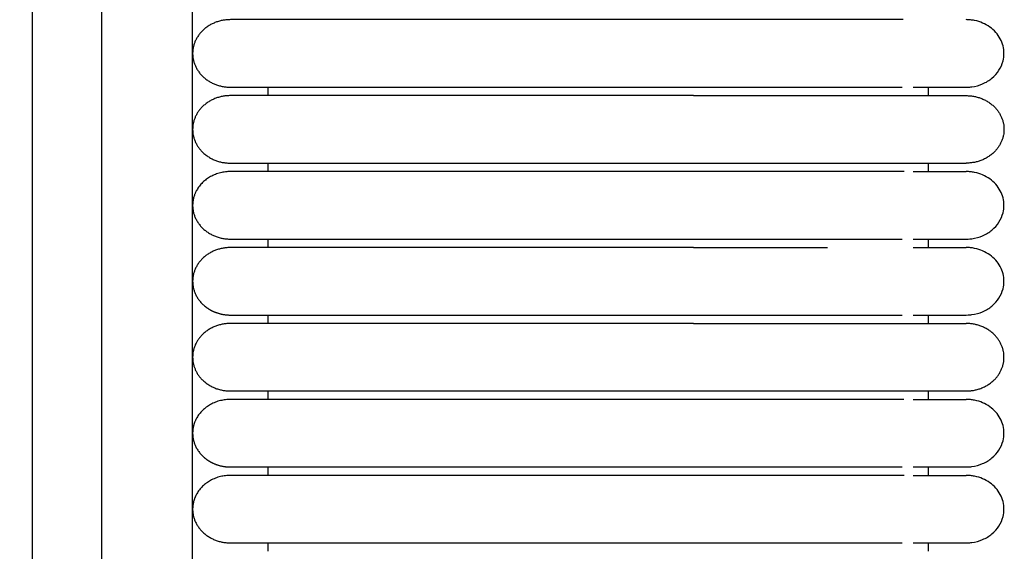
# Model space of a CAD drawing. Header units: millimetres. Extents: x -31695 to -19845, y -5614 to 7253.
# Tile 301 of 432: x -27600 to -27541, y 5007 to 5039. Entities that reach past the tile are written whole.
import ezdxf

# ---------------------------------------------------------------- set-up
doc = ezdxf.new("R2010")
doc.units = ezdxf.units.MM
doc.layers.add('2d', color=7, linetype='Continuous', true_color=0x000000)

msp = doc.modelspace()

# ---------------------------------------------------------------- linework, layer by layer
at = {"layer": '2d', "linetype": 'Continuous', "lineweight": -3}
msp.add_lwpolyline([(-27589.426, 4598.27), (-27589.426, 5374.719)], dxfattribs=at)
for points, knots in [([(-27595.609, 4580.414), (-27595.515, 4581.874), (-27595.437, 4583.335), (-27595.37, 4584.797), (-27595.297, 4586.378), (-27595.239, 4587.961), (-27595.189, 4589.544), (-27595.136, 4591.246), (-27595.094, 4592.949), (-27595.059, 4594.652), (-27595.021, 4596.505), (-27594.993, 4598.358), (-27594.97, 4600.211), (-27594.946, 4602.186), (-27594.929, 4604.161), (-27594.916, 4606.136), (-27594.902, 4608.199), (-27594.894, 4610.262), (-27594.888, 4612.325), (-27594.882, 4614.504), (-27594.879, 4616.683), (-27594.877, 4618.862), (-27594.875, 4622.137), (-27594.875, 4625.411), (-27594.875, 4628.686), (-27594.876, 4639.331), (-27594.875, 4649.975), (-27594.875, 4660.62), (-27594.875, 4672.699), (-27594.875, 4684.778), (-27594.875, 4696.856), (-27594.875, 4710.296), (-27594.875, 4723.735), (-27594.875, 4737.175), (-27594.875, 4751.989), (-27594.875, 4766.804), (-27594.875, 4781.619), (-27594.875, 4813.556), (-27594.875, 4845.491), (-27594.875, 4877.427), (-27594.875, 4910.929), (-27594.875, 4944.432), (-27594.875, 4977.935), (-27594.875, 5011.437), (-27594.875, 5044.939), (-27594.875, 5078.441), (-27594.875, 5094.409), (-27594.875, 5110.377), (-27594.875, 5126.346), (-27594.875, 5142.314), (-27594.875, 5158.284), (-27594.875, 5174.252), (-27594.875, 5181.659), (-27594.875, 5189.066), (-27594.875, 5196.473), (-27594.875, 5203.88), (-27594.875, 5211.288), (-27594.875, 5218.695), (-27594.875, 5224.095), (-27594.875, 5229.495), (-27594.875, 5234.895)], [0, 0, 0, 0, 4.32571, 4.32571, 4.32571, 9.006348, 9.006348, 9.006348, 14.041632, 14.041632, 14.041632, 19.519096, 19.519096, 19.519096, 25.35732, 25.35732, 25.35732, 31.454857, 31.454857, 31.454857, 37.895938, 37.895938, 37.895938, 47.575429, 47.575429, 47.575429, 79.038556, 79.038556, 79.038556, 114.740207, 114.740207, 114.740207, 154.464201, 154.464201, 154.464201, 198.253062, 198.253062, 198.253062, 292.648844, 292.648844, 292.648844, 391.674129, 391.674129, 391.674129, 490.698643, 490.698643, 490.698643, 537.896832, 537.896832, 537.896832, 585.096367, 585.096367, 585.096367, 606.990068, 606.990068, 606.990068, 628.884072, 628.884072, 628.884072, 644.845046, 644.845046, 644.845046, 644.845046]), ([(-27599.815, 4580.596), (-27599.721, 4582.035), (-27599.643, 4583.484), (-27599.576, 4584.924), (-27599.504, 4586.492), (-27599.444, 4588.061), (-27599.395, 4589.629), (-27599.341, 4591.321), (-27599.298, 4593.014), (-27599.263, 4594.706), (-27599.224, 4596.551), (-27599.195, 4598.396), (-27599.171, 4600.241), (-27599.146, 4602.211), (-27599.128, 4604.181), (-27599.114, 4606.15), (-27599.1, 4608.21), (-27599.09, 4610.269), (-27599.083, 4612.329), (-27599.076, 4614.506), (-27599.073, 4616.683), (-27599.07, 4618.86), (-27599.067, 4621.379), (-27599.066, 4623.899), (-27599.065, 4626.418), (-27599.065, 4627.173), (-27599.065, 4627.928), (-27599.064, 4628.683), (-27599.061, 4639.328), (-27599.058, 4649.973), (-27599.056, 4660.618), (-27599.053, 4672.697), (-27599.051, 4684.776), (-27599.049, 4696.855), (-27599.047, 4710.294), (-27599.046, 4723.734), (-27599.045, 4737.174), (-27599.043, 4751.989), (-27599.042, 4766.803), (-27599.041, 4781.618), (-27599.04, 4813.555), (-27599.039, 4845.491), (-27599.038, 4877.427), (-27599.038, 4910.93), (-27599.038, 4944.432), (-27599.038, 4977.935), (-27599.038, 5011.437), (-27599.038, 5044.939), (-27599.038, 5078.441), (-27599.039, 5094.41), (-27599.039, 5110.378), (-27599.039, 5126.346), (-27599.04, 5142.315), (-27599.04, 5158.284), (-27599.041, 5174.252), (-27599.042, 5181.659), (-27599.042, 5189.067), (-27599.043, 5196.474), (-27599.043, 5202.878), (-27599.044, 5209.282), (-27599.044, 5215.686)], [0, 0, 0, 0, 4.271346, 4.271346, 4.271346, 8.910793, 8.910793, 8.910793, 13.915218, 13.915218, 13.915218, 19.369775, 19.369775, 19.369775, 25.191998, 25.191998, 25.191998, 31.279337, 31.279337, 31.279337, 37.714779, 37.714779, 37.714779, 45.161136, 45.161136, 45.161136, 47.392834, 47.392834, 47.392834, 78.857016, 78.857016, 78.857016, 114.55941, 114.55941, 114.55941, 154.283912, 154.283912, 154.283912, 198.073133, 198.073133, 198.073133, 292.469323, 292.469323, 292.469323, 391.494727, 391.494727, 391.494727, 490.51936, 490.51936, 490.51936, 537.717708, 537.717708, 537.717708, 584.917492, 584.917492, 584.917492, 606.811354, 606.811354, 606.811354, 625.740521, 625.740521, 625.740521, 625.740521]), ([(-27542.959, 5034.706), (-27542.771, 5034.712), (-27542.696, 5034.718), (-27542.622, 5034.728), (-27542.398, 5034.759), (-27542.18, 5034.819), (-27541.976, 5034.907), (-27541.772, 5034.994), (-27541.583, 5035.11), (-27541.417, 5035.247), (-27541.086, 5035.523), (-27540.85, 5035.889), (-27540.749, 5036.284), (-27540.674, 5036.58), (-27540.674, 5036.892), (-27540.75, 5037.188), (-27540.825, 5037.484), (-27540.976, 5037.764), (-27541.187, 5038.001), (-27541.399, 5038.239), (-27541.671, 5038.433), (-27541.976, 5038.565), (-27542.129, 5038.631), (-27542.29, 5038.681), (-27542.455, 5038.715), (-27542.538, 5038.732), (-27542.622, 5038.744), (-27542.748, 5038.757), (-27542.79, 5038.76), (-27542.864, 5038.763), (-27542.928, 5038.765), (-27542.96, 5038.766)], [23.445442, 23.445442, 23.445442, 23.445442, 23.445717, 23.445717, 23.445717, 24.046175, 24.046175, 24.046175, 24.646999, 24.646999, 24.646999, 25.86131, 25.86131, 25.86131, 26.766886, 26.766886, 26.766886, 27.671812, 27.671812, 27.671812, 28.577097, 28.577097, 28.577097, 29.026846, 29.026846, 29.026846, 29.26629, 29.26629, 29.386004, 29.386004, 29.475729, 29.475729, 29.475729, 29.475729]), ([(-27559.349, 5034.706), (-27559.123, 5034.706), (-27558.89, 5034.706), (-27558.664, 5034.706), (-27558.436, 5034.706), (-27558.208, 5034.706), (-27557.98, 5034.706), (-27557.752, 5034.706), (-27557.525, 5034.706), (-27557.298, 5034.706), (-27557.071, 5034.706), (-27556.845, 5034.706), (-27556.62, 5034.706), (-27556.395, 5034.706), (-27556.171, 5034.706), (-27555.948, 5034.706), (-27555.726, 5034.706), (-27555.504, 5034.706), (-27555.284, 5034.706), (-27555.064, 5034.706), (-27554.846, 5034.706), (-27554.63, 5034.706), (-27554.414, 5034.706), (-27554.199, 5034.706), (-27553.987, 5034.706), (-27553.774, 5034.706), (-27553.565, 5034.706), (-27553.359, 5034.706), (-27553.153, 5034.706), (-27552.951, 5034.706), (-27552.752, 5034.706), (-27552.553, 5034.706), (-27552.358, 5034.706), (-27552.167, 5034.706), (-27551.976, 5034.706), (-27551.788, 5034.706), (-27551.605, 5034.706), (-27551.421, 5034.706), (-27551.242, 5034.706), (-27551.066, 5034.706), (-27550.979, 5034.706), (-27550.892, 5034.706), (-27550.806, 5034.706), (-27550.72, 5034.706), (-27550.636, 5034.706), (-27550.552, 5034.706), (-27550.385, 5034.706), (-27550.222, 5034.706), (-27550.063, 5034.706), (-27549.984, 5034.706), (-27549.906, 5034.706), (-27549.829, 5034.706), (-27549.752, 5034.706), (-27549.676, 5034.706), (-27549.574, 5034.706), (-27549.566, 5034.706), (-27549.557, 5034.706), (-27549.443, 5034.706), (-27549.426, 5034.706), (-27549.408, 5034.706), (-27549.288, 5034.706), (-27549.253, 5034.706), (-27549.219, 5034.706), (-27549.083, 5034.706), (-27549.05, 5034.706), (-27549.016, 5034.706), (-27548.883, 5034.706), (-27548.85, 5034.706), (-27548.817, 5034.706), (-27548.687, 5034.706), (-27548.655, 5034.706), (-27548.622, 5034.706), (-27548.519, 5034.706), (-27548.511, 5034.706), (-27548.503, 5034.706), (-27548.401, 5034.706), (-27548.276, 5034.706), (-27548.155, 5034.706), (-27547.949, 5034.706), (-27547.92, 5034.706), (-27547.891, 5034.706), (-27547.777, 5034.706), (-27547.749, 5034.706), (-27547.721, 5034.706), (-27547.652, 5034.706), (-27547.638, 5034.706), (-27547.624, 5034.706), (-27547.53, 5034.706), (-27547.476, 5034.706), (-27547.423, 5034.706), (-27547.372, 5034.706), (-27547.32, 5034.706), (-27547.27, 5034.706), (-27546.808, 5034.706)], [0, 0, 0, 0, 0.643985, 0.643985, 0.643985, 1.289246, 1.289246, 1.289246, 1.935685, 1.935685, 1.935685, 2.583188, 2.583188, 2.583188, 3.231644, 3.231644, 3.231644, 3.880958, 3.880958, 3.880958, 4.531059, 4.531059, 4.531059, 5.181921, 5.181921, 5.181921, 5.831841, 5.831841, 5.831841, 6.475746, 6.475746, 6.475746, 7.113972, 7.113972, 7.113972, 7.746582, 7.746582, 7.746582, 8.373502, 8.373502, 8.373502, 8.684772, 8.684772, 8.684772, 8.994562, 8.994562, 8.994562, 9.609624, 9.609624, 9.609624, 9.914788, 9.914788, 9.914788, 10.254009, 10.254009, 10.254009, 10.432856, 10.432856, 10.432856, 10.648503, 10.648503, 10.648503, 10.937744, 10.937744, 10.937744, 11.228892, 11.228892, 11.228892, 11.521898, 11.521898, 11.521898, 11.779768, 11.779768, 11.779768, 11.964795, 11.964795, 11.964795, 12.711702, 12.711702, 12.711702, 13.01342, 13.01342, 13.01342, 13.2408, 13.2408, 13.2408, 13.46911, 13.46911, 13.46911, 13.774962, 13.774962, 13.774962, 14.082457, 14.082457, 14.082457, 14.082457]), ([(-27546.154, 5034.706), (-27545.38, 5034.706), (-27544.743, 5034.706), (-27544.249, 5034.706), (-27543.83, 5034.706), (-27543.514, 5034.706), (-27543.3, 5034.706), (-27543.087, 5034.706), (-27542.975, 5034.706), (-27542.96, 5034.706)], [0, 0, 0, 0, 8.585616, 8.585616, 8.585616, 15.831601, 15.831601, 15.831601, 22.972392, 22.972392, 22.972392, 22.972392]), ([(-27546.155, 5029.631), (-27545.378, 5029.631), (-27544.742, 5029.631), (-27544.25, 5029.631), (-27543.83, 5029.631), (-27543.514, 5029.631), (-27543.301, 5029.631), (-27543.087, 5029.631), (-27542.975, 5029.631), (-27542.96, 5029.631)], [0, 0, 0, 0, 8.649968, 8.649968, 8.649968, 15.950267, 15.950267, 15.950267, 23.144583, 23.144583, 23.144583, 23.144583]), ([(-27542.959, 5025.571), (-27542.771, 5025.577), (-27542.696, 5025.584), (-27542.622, 5025.594), (-27542.398, 5025.624), (-27542.18, 5025.684), (-27541.976, 5025.772), (-27541.772, 5025.86), (-27541.583, 5025.975), (-27541.417, 5026.113), (-27541.086, 5026.388), (-27540.85, 5026.754), (-27540.749, 5027.149), (-27540.674, 5027.445), (-27540.674, 5027.757), (-27540.75, 5028.053), (-27540.825, 5028.349), (-27540.976, 5028.629), (-27541.187, 5028.867), (-27541.399, 5029.104), (-27541.671, 5029.298), (-27541.976, 5029.43), (-27542.129, 5029.496), (-27542.29, 5029.546), (-27542.455, 5029.58), (-27542.538, 5029.597), (-27542.622, 5029.61), (-27542.748, 5029.622), (-27542.79, 5029.626), (-27542.864, 5029.629), (-27542.928, 5029.63), (-27542.96, 5029.631)], [23.445766, 23.445766, 23.445766, 23.445766, 23.445825, 23.445825, 23.445825, 24.046273, 24.046273, 24.046273, 24.647086, 24.647086, 24.647086, 25.861375, 25.861375, 25.861375, 26.766935, 26.766935, 26.766935, 27.671844, 27.671844, 27.671844, 28.577113, 28.577113, 28.577113, 29.026854, 29.026854, 29.026854, 29.266294, 29.266294, 29.386006, 29.386006, 29.47573, 29.47573, 29.47573, 29.47573]), ([(-27559.349, 5025.571), (-27559.121, 5025.571), (-27558.891, 5025.571), (-27558.664, 5025.571), (-27558.436, 5025.571), (-27558.208, 5025.571), (-27557.98, 5025.571), (-27557.752, 5025.571), (-27557.525, 5025.571), (-27557.298, 5025.571), (-27557.071, 5025.571), (-27556.845, 5025.571), (-27556.62, 5025.571), (-27556.395, 5025.571), (-27556.171, 5025.571), (-27555.948, 5025.571), (-27555.726, 5025.571), (-27555.504, 5025.571), (-27555.284, 5025.571), (-27555.257, 5025.571), (-27555.229, 5025.571), (-27555.12, 5025.571), (-27555.065, 5025.571), (-27555.01, 5025.571), (-27554.956, 5025.571), (-27554.847, 5025.571), (-27554.738, 5025.571), (-27554.63, 5025.571), (-27554.413, 5025.571), (-27554.199, 5025.571), (-27553.987, 5025.571), (-27553.774, 5025.571), (-27553.565, 5025.571), (-27553.359, 5025.571), (-27553.153, 5025.571), (-27552.951, 5025.571), (-27552.752, 5025.571), (-27552.553, 5025.571), (-27552.358, 5025.571), (-27552.167, 5025.571), (-27551.976, 5025.571), (-27551.788, 5025.571), (-27551.605, 5025.571), (-27551.421, 5025.571), (-27551.242, 5025.571), (-27551.066, 5025.571), (-27550.891, 5025.571), (-27550.719, 5025.571), (-27550.552, 5025.571), (-27550.385, 5025.571), (-27550.222, 5025.571), (-27550.063, 5025.571), (-27549.984, 5025.571), (-27549.906, 5025.571), (-27549.829, 5025.571), (-27549.752, 5025.571), (-27549.676, 5025.571), (-27549.548, 5025.571), (-27549.53, 5025.571), (-27549.513, 5025.571), (-27549.391, 5025.571), (-27549.356, 5025.571), (-27549.322, 5025.571), (-27549.185, 5025.571), (-27549.151, 5025.571), (-27549.117, 5025.571), (-27548.982, 5025.571), (-27548.949, 5025.571), (-27548.916, 5025.571), (-27548.784, 5025.571), (-27548.719, 5025.571), (-27548.654, 5025.571), (-27548.59, 5025.571), (-27548.526, 5025.571), (-27548.463, 5025.571), (-27548.401, 5025.571), (-27548.339, 5025.571), (-27548.277, 5025.571), (-27548.216, 5025.571), (-27548.186, 5025.571), (-27548.156, 5025.571), (-27548.037, 5025.571), (-27547.977, 5025.571), (-27547.919, 5025.571), (-27547.862, 5025.571), (-27547.805, 5025.571), (-27547.748, 5025.571), (-27546.808, 5025.571)], [0, 0, 0, 0, 0.688874, 0.688874, 0.688874, 1.379115, 1.379115, 1.379115, 2.070614, 2.070614, 2.070614, 2.763253, 2.763253, 2.763253, 3.456911, 3.456911, 3.456911, 4.151485, 4.151485, 4.151485, 4.325244, 4.325244, 4.325244, 4.499055, 4.499055, 4.499055, 4.846839, 4.846839, 4.846839, 5.54307, 5.54307, 5.54307, 6.238292, 6.238292, 6.238292, 6.927081, 6.927081, 6.927081, 7.609794, 7.609794, 7.609794, 8.2865, 8.2865, 8.2865, 8.95712, 8.95712, 8.95712, 9.621517, 9.621517, 9.621517, 10.279452, 10.279452, 10.279452, 10.605887, 10.605887, 10.605887, 11.006947, 11.006947, 11.006947, 11.236825, 11.236825, 11.236825, 11.545185, 11.545185, 11.545185, 11.855613, 11.855613, 11.855613, 12.168055, 12.168055, 12.168055, 12.482462, 12.482462, 12.482462, 12.798789, 12.798789, 12.798789, 13.11699, 13.11699, 13.11699, 13.43703, 13.43703, 13.43703, 13.758883, 13.758883, 13.758883, 14.082525, 14.082525, 14.082525, 14.082525]), ([(-27546.154, 5025.571), (-27545.38, 5025.571), (-27544.743, 5025.571), (-27544.249, 5025.571), (-27543.83, 5025.571), (-27543.514, 5025.571), (-27543.3, 5025.571), (-27543.087, 5025.571), (-27542.975, 5025.571), (-27542.96, 5025.571)], [0, 0, 0, 0, 8.585617, 8.585617, 8.585617, 15.831603, 15.831603, 15.831603, 22.972395, 22.972395, 22.972395, 22.972395]), ([(-27559.349, 5025.064), (-27559.121, 5025.064), (-27558.664, 5025.064), (-27557.98, 5025.064), (-27557.297, 5025.064), (-27556.619, 5025.064), (-27555.947, 5025.064), (-27555.477, 5025.064), (-27555.202, 5025.064), (-27555.092, 5025.064), (-27554.901, 5025.064), (-27554.521, 5025.064), (-27554.199, 5025.064), (-27553.774, 5025.064), (-27553.356, 5025.064), (-27552.749, 5025.064), (-27552.164, 5025.064), (-27551.682, 5025.064), (-27551.398, 5025.064), (-27551.296, 5025.064)], [1.5131938, 1.5131938, 1.5131938, 1.5131938, 1.5643554, 1.615517, 1.6666785, 1.7178401, 1.7690017, 1.8201632, 1.8265584, 1.8329536, 1.845744, 1.8713248, 1.9224864, 1.9224864, 1.9738461, 2.0252058, 2.0765655, 2.1279253, 2.1570957, 2.1570957, 2.1570957, 2.1570957]), ([(-27546.155, 5025.064), (-27545.378, 5025.064), (-27544.742, 5025.064), (-27544.25, 5025.064), (-27543.83, 5025.064), (-27543.514, 5025.064), (-27543.301, 5025.064), (-27543.087, 5025.064), (-27542.975, 5025.064), (-27542.96, 5025.064)], [0, 0, 0, 0, 8.649968, 8.649968, 8.649968, 15.950267, 15.950267, 15.950267, 23.144583, 23.144583, 23.144583, 23.144583]), ([(-27542.959, 5021.004), (-27542.771, 5021.01), (-27542.696, 5021.016), (-27542.622, 5021.026), (-27542.398, 5021.057), (-27542.18, 5021.117), (-27541.976, 5021.205), (-27541.772, 5021.292), (-27541.583, 5021.408), (-27541.417, 5021.545), (-27541.086, 5021.821), (-27540.85, 5022.187), (-27540.749, 5022.582), (-27540.674, 5022.878), (-27540.674, 5023.19), (-27540.75, 5023.485), (-27540.825, 5023.781), (-27540.976, 5024.062), (-27541.187, 5024.299), (-27541.399, 5024.537), (-27541.671, 5024.731), (-27541.976, 5024.863), (-27542.129, 5024.929), (-27542.29, 5024.979), (-27542.455, 5025.013), (-27542.538, 5025.03), (-27542.622, 5025.042), (-27542.748, 5025.055), (-27542.79, 5025.058), (-27542.864, 5025.061), (-27542.928, 5025.063), (-27542.96, 5025.064)], [23.44559, 23.44559, 23.44559, 23.44559, 23.445767, 23.445767, 23.445767, 24.04622, 24.04622, 24.04622, 24.647039, 24.647039, 24.647039, 25.861339, 25.861339, 25.861339, 26.766909, 26.766909, 26.766909, 27.671826, 27.671826, 27.671826, 28.577104, 28.577104, 28.577104, 29.02685, 29.02685, 29.02685, 29.266291, 29.266291, 29.386005, 29.386005, 29.47573, 29.47573, 29.47573, 29.47573]), ([(-27559.349, 5021.004), (-27559.121, 5021.004), (-27558.892, 5021.004), (-27558.664, 5021.004), (-27558.436, 5021.004), (-27558.208, 5021.004), (-27557.98, 5021.004), (-27557.752, 5021.004), (-27557.525, 5021.004), (-27557.298, 5021.004), (-27557.071, 5021.004), (-27556.845, 5021.004), (-27556.62, 5021.004), (-27556.395, 5021.004), (-27556.171, 5021.004), (-27555.948, 5021.004), (-27555.726, 5021.004), (-27555.504, 5021.004), (-27555.284, 5021.004), (-27555.257, 5021.004), (-27555.229, 5021.004), (-27555.12, 5021.004), (-27555.065, 5021.004), (-27555.01, 5021.004), (-27554.956, 5021.004), (-27554.847, 5021.004), (-27554.738, 5021.004), (-27554.63, 5021.004), (-27554.413, 5021.004), (-27554.199, 5021.004), (-27553.987, 5021.004), (-27553.774, 5021.004), (-27553.565, 5021.004), (-27553.359, 5021.004), (-27553.153, 5021.004), (-27552.951, 5021.004), (-27552.752, 5021.004), (-27552.553, 5021.004), (-27552.358, 5021.004), (-27552.167, 5021.004), (-27551.976, 5021.004), (-27551.788, 5021.004), (-27551.605, 5021.004), (-27551.421, 5021.004), (-27551.242, 5021.004), (-27551.066, 5021.004), (-27550.891, 5021.004), (-27550.719, 5021.004), (-27550.552, 5021.004), (-27550.385, 5021.004), (-27550.222, 5021.004), (-27550.063, 5021.004), (-27549.984, 5021.004), (-27549.906, 5021.004), (-27549.829, 5021.004), (-27549.752, 5021.004), (-27549.676, 5021.004), (-27549.548, 5021.004), (-27549.53, 5021.004), (-27549.513, 5021.004), (-27549.391, 5021.004), (-27549.356, 5021.004), (-27549.322, 5021.004), (-27549.185, 5021.004), (-27549.151, 5021.004), (-27549.117, 5021.004), (-27548.982, 5021.004), (-27548.949, 5021.004), (-27548.916, 5021.004), (-27548.784, 5021.004), (-27548.719, 5021.004), (-27548.654, 5021.004), (-27548.59, 5021.004), (-27548.526, 5021.004), (-27548.463, 5021.004), (-27548.401, 5021.004), (-27548.339, 5021.004), (-27548.277, 5021.004), (-27548.216, 5021.004), (-27548.186, 5021.004), (-27548.156, 5021.004), (-27548.037, 5021.004), (-27547.978, 5021.004), (-27547.919, 5021.004), (-27547.862, 5021.004), (-27547.805, 5021.004), (-27547.748, 5021.004), (-27546.808, 5021.004)], [1.757776, 1.757776, 1.757776, 1.757776, 2.4482, 2.4482, 2.4482, 3.138432, 3.138432, 3.138432, 3.829921, 3.829921, 3.829921, 4.522551, 4.522551, 4.522551, 5.216199, 5.216199, 5.216199, 5.910764, 5.910764, 5.910764, 6.08452, 6.08452, 6.08452, 6.25833, 6.25833, 6.25833, 6.606108, 6.606108, 6.606108, 7.30233, 7.30233, 7.30233, 7.997543, 7.997543, 7.997543, 8.686322, 8.686322, 8.686322, 9.369026, 9.369026, 9.369026, 10.045723, 10.045723, 10.045723, 10.716334, 10.716334, 10.716334, 11.380721, 11.380721, 11.380721, 12.038647, 12.038647, 12.038647, 12.365078, 12.365078, 12.365078, 12.766133, 12.766133, 12.766133, 12.996008, 12.996008, 12.996008, 13.304364, 13.304364, 13.304364, 13.614787, 13.614787, 13.614787, 13.927225, 13.927225, 13.927225, 14.241628, 14.241628, 14.241628, 14.55795, 14.55795, 14.55795, 14.876146, 14.876146, 14.876146, 15.196182, 15.196182, 15.196182, 15.518031, 15.518031, 15.518031, 15.841668, 15.841668, 15.841668, 15.841668]), ([(-27546.154, 5021.004), (-27545.38, 5021.004), (-27544.743, 5021.004), (-27544.249, 5021.004), (-27543.83, 5021.004), (-27543.514, 5021.004), (-27543.3, 5021.004), (-27543.087, 5021.004), (-27542.975, 5021.004), (-27542.96, 5021.004)], [0, 0, 0, 0, 8.585617, 8.585617, 8.585617, 15.831604, 15.831604, 15.831604, 22.972397, 22.972397, 22.972397, 22.972397]), ([(-27546.155, 5015.929), (-27545.378, 5015.929), (-27544.742, 5015.929), (-27544.25, 5015.929), (-27543.83, 5015.929), (-27543.514, 5015.929), (-27543.301, 5015.929), (-27543.087, 5015.929), (-27542.975, 5015.929), (-27542.96, 5015.929)], [0, 0, 0, 0, 8.649968, 8.649968, 8.649968, 15.950267, 15.950267, 15.950267, 23.144583, 23.144583, 23.144583, 23.144583]), ([(-27542.959, 5011.869), (-27542.771, 5011.875), (-27542.696, 5011.882), (-27542.622, 5011.892), (-27542.398, 5011.922), (-27542.18, 5011.982), (-27541.976, 5012.07), (-27541.772, 5012.158), (-27541.583, 5012.273), (-27541.417, 5012.411), (-27541.086, 5012.686), (-27540.85, 5013.052), (-27540.749, 5013.447), (-27540.674, 5013.743), (-27540.674, 5014.055), (-27540.75, 5014.351), (-27540.825, 5014.647), (-27540.976, 5014.927), (-27541.187, 5015.165), (-27541.399, 5015.402), (-27541.671, 5015.596), (-27541.976, 5015.728), (-27542.129, 5015.794), (-27542.29, 5015.844), (-27542.455, 5015.878), (-27542.538, 5015.895), (-27542.622, 5015.908), (-27542.748, 5015.92), (-27542.79, 5015.924), (-27542.864, 5015.927), (-27542.928, 5015.928), (-27542.96, 5015.929)], [23.445694, 23.445694, 23.445694, 23.445694, 23.445801, 23.445801, 23.445801, 24.046251, 24.046251, 24.046251, 24.647067, 24.647067, 24.647067, 25.86136, 25.86136, 25.86136, 26.766924, 26.766924, 26.766924, 27.671837, 27.671837, 27.671837, 28.57711, 28.57711, 28.57711, 29.026852, 29.026852, 29.026852, 29.266293, 29.266293, 29.386005, 29.386005, 29.47573, 29.47573, 29.47573, 29.47573]), ([(-27559.349, 5011.869), (-27559.121, 5011.869), (-27558.891, 5011.869), (-27558.664, 5011.869), (-27558.436, 5011.869), (-27558.208, 5011.869), (-27557.98, 5011.869), (-27557.752, 5011.869), (-27557.525, 5011.869), (-27557.298, 5011.869), (-27557.071, 5011.869), (-27556.845, 5011.869), (-27556.62, 5011.869), (-27556.395, 5011.869), (-27556.171, 5011.869), (-27555.948, 5011.869), (-27555.726, 5011.869), (-27555.504, 5011.869), (-27555.284, 5011.869), (-27555.257, 5011.869), (-27555.229, 5011.869), (-27555.12, 5011.869), (-27555.065, 5011.869), (-27555.01, 5011.869), (-27554.956, 5011.869), (-27554.847, 5011.869), (-27554.738, 5011.869), (-27554.63, 5011.869), (-27554.413, 5011.869), (-27554.199, 5011.869), (-27553.987, 5011.869), (-27553.774, 5011.869), (-27553.565, 5011.869), (-27553.359, 5011.869), (-27553.153, 5011.869), (-27552.951, 5011.869), (-27552.752, 5011.869), (-27552.553, 5011.869), (-27552.358, 5011.869), (-27552.167, 5011.869), (-27551.976, 5011.869), (-27551.788, 5011.869), (-27551.605, 5011.869), (-27551.421, 5011.869), (-27551.242, 5011.869), (-27551.066, 5011.869), (-27550.891, 5011.869), (-27550.719, 5011.869), (-27550.552, 5011.869), (-27550.385, 5011.869), (-27550.222, 5011.869), (-27550.063, 5011.869), (-27549.984, 5011.869), (-27549.906, 5011.869), (-27549.829, 5011.869), (-27549.752, 5011.869), (-27549.676, 5011.869), (-27549.548, 5011.869), (-27549.53, 5011.869), (-27549.513, 5011.869), (-27549.391, 5011.869), (-27549.356, 5011.869), (-27549.322, 5011.869), (-27549.185, 5011.869), (-27549.151, 5011.869), (-27549.117, 5011.869), (-27548.982, 5011.869), (-27548.949, 5011.869), (-27548.916, 5011.869), (-27548.784, 5011.869), (-27548.719, 5011.869), (-27548.654, 5011.869), (-27548.59, 5011.869), (-27548.526, 5011.869), (-27548.463, 5011.869), (-27548.401, 5011.869), (-27548.339, 5011.869), (-27548.277, 5011.869), (-27548.216, 5011.869), (-27548.186, 5011.869), (-27548.156, 5011.869), (-27548.037, 5011.869), (-27547.978, 5011.869), (-27547.919, 5011.869), (-27547.862, 5011.869), (-27547.805, 5011.869), (-27547.748, 5011.869), (-27546.808, 5011.869)], [0, 0, 0, 0, 0.688874, 0.688874, 0.688874, 1.379115, 1.379115, 1.379115, 2.070614, 2.070614, 2.070614, 2.763253, 2.763253, 2.763253, 3.45691, 3.45691, 3.45691, 4.151485, 4.151485, 4.151485, 4.325244, 4.325244, 4.325244, 4.499055, 4.499055, 4.499055, 4.846839, 4.846839, 4.846839, 5.54307, 5.54307, 5.54307, 6.238292, 6.238292, 6.238292, 6.927081, 6.927081, 6.927081, 7.609794, 7.609794, 7.609794, 8.2865, 8.2865, 8.2865, 8.95712, 8.95712, 8.95712, 9.621517, 9.621517, 9.621517, 10.279451, 10.279451, 10.279451, 10.605887, 10.605887, 10.605887, 11.006947, 11.006947, 11.006947, 11.236825, 11.236825, 11.236825, 11.545185, 11.545185, 11.545185, 11.855613, 11.855613, 11.855613, 12.168055, 12.168055, 12.168055, 12.482462, 12.482462, 12.482462, 12.798789, 12.798789, 12.798789, 13.116989, 13.116989, 13.116989, 13.437029, 13.437029, 13.437029, 13.758883, 13.758883, 13.758883, 14.082524, 14.082524, 14.082524, 14.082524]), ([(-27546.154, 5011.869), (-27545.38, 5011.869), (-27544.743, 5011.869), (-27544.249, 5011.869), (-27543.83, 5011.869), (-27543.514, 5011.869), (-27543.3, 5011.869), (-27543.087, 5011.869), (-27542.975, 5011.869), (-27542.96, 5011.869)], [0, 0, 0, 0, 8.585618, 8.585618, 8.585618, 15.831606, 15.831606, 15.831606, 22.9724, 22.9724, 22.9724, 22.9724]), ([(-27546.155, 5011.362), (-27545.378, 5011.362), (-27544.742, 5011.362), (-27544.25, 5011.362), (-27543.83, 5011.362), (-27543.514, 5011.362), (-27543.301, 5011.362), (-27543.087, 5011.362), (-27542.975, 5011.362), (-27542.96, 5011.362)], [0, 0, 0, 0, 8.649968, 8.649968, 8.649968, 15.950267, 15.950267, 15.950267, 23.144583, 23.144583, 23.144583, 23.144583]), ([(-27542.959, 5007.302), (-27542.771, 5007.308), (-27542.696, 5007.314), (-27542.622, 5007.324), (-27542.398, 5007.355), (-27542.18, 5007.415), (-27541.976, 5007.503), (-27541.772, 5007.59), (-27541.583, 5007.705), (-27541.417, 5007.843), (-27541.086, 5008.119), (-27540.85, 5008.485), (-27540.749, 5008.88), (-27540.674, 5009.176), (-27540.674, 5009.487), (-27540.75, 5009.783), (-27540.825, 5010.079), (-27540.976, 5010.36), (-27541.187, 5010.597), (-27541.399, 5010.835), (-27541.671, 5011.029), (-27541.976, 5011.161), (-27542.129, 5011.226), (-27542.29, 5011.277), (-27542.455, 5011.311), (-27542.538, 5011.327), (-27542.622, 5011.34), (-27542.748, 5011.353), (-27542.79, 5011.356), (-27542.864, 5011.359), (-27542.928, 5011.361), (-27542.96, 5011.362)], [23.445785, 23.445785, 23.445785, 23.445785, 23.445831, 23.445831, 23.445831, 24.046278, 24.046278, 24.046278, 24.647091, 24.647091, 24.647091, 25.861378, 25.861378, 25.861378, 26.766938, 26.766938, 26.766938, 27.671846, 27.671846, 27.671846, 28.577114, 28.577114, 28.577114, 29.026854, 29.026854, 29.026854, 29.266294, 29.266294, 29.386006, 29.386006, 29.47573, 29.47573, 29.47573, 29.47573]), ([(-27559.349, 5007.302), (-27559.121, 5007.302), (-27558.891, 5007.302), (-27558.664, 5007.302), (-27558.436, 5007.302), (-27558.208, 5007.302), (-27557.98, 5007.302), (-27557.752, 5007.302), (-27557.525, 5007.302), (-27557.298, 5007.302), (-27557.071, 5007.302), (-27556.845, 5007.302), (-27556.62, 5007.302), (-27556.395, 5007.302), (-27556.171, 5007.302), (-27555.948, 5007.302), (-27555.726, 5007.302), (-27555.504, 5007.302), (-27555.284, 5007.302), (-27555.257, 5007.302), (-27555.229, 5007.302), (-27555.12, 5007.302), (-27555.065, 5007.302), (-27555.01, 5007.302), (-27554.956, 5007.302), (-27554.847, 5007.302), (-27554.738, 5007.302), (-27554.63, 5007.302), (-27554.413, 5007.302), (-27554.199, 5007.302), (-27553.987, 5007.302), (-27553.774, 5007.302), (-27553.565, 5007.302), (-27553.359, 5007.302), (-27553.153, 5007.302), (-27552.951, 5007.302), (-27552.752, 5007.302), (-27552.553, 5007.302), (-27552.358, 5007.302), (-27552.167, 5007.302), (-27551.976, 5007.302), (-27551.788, 5007.302), (-27551.605, 5007.302), (-27551.421, 5007.302), (-27551.242, 5007.302), (-27551.066, 5007.302), (-27550.891, 5007.302), (-27550.719, 5007.302), (-27550.552, 5007.302), (-27550.385, 5007.302), (-27550.222, 5007.302), (-27550.063, 5007.302), (-27549.984, 5007.302), (-27549.906, 5007.302), (-27549.829, 5007.302), (-27549.752, 5007.302), (-27549.676, 5007.302), (-27549.548, 5007.302), (-27549.53, 5007.302), (-27549.513, 5007.302), (-27549.391, 5007.302), (-27549.356, 5007.302), (-27549.322, 5007.302), (-27549.185, 5007.302), (-27549.151, 5007.302), (-27549.117, 5007.302), (-27548.982, 5007.302), (-27548.949, 5007.302), (-27548.916, 5007.302), (-27548.784, 5007.302), (-27548.719, 5007.302), (-27548.654, 5007.302), (-27548.59, 5007.302), (-27548.526, 5007.302), (-27548.463, 5007.302), (-27548.401, 5007.302), (-27548.339, 5007.302), (-27548.277, 5007.302), (-27548.216, 5007.302), (-27548.186, 5007.302), (-27548.156, 5007.302), (-27548.037, 5007.302), (-27547.977, 5007.302), (-27547.919, 5007.302), (-27547.862, 5007.302), (-27547.805, 5007.302), (-27547.748, 5007.302), (-27546.808, 5007.302)], [0, 0, 0, 0, 0.688874, 0.688874, 0.688874, 1.379115, 1.379115, 1.379115, 2.070614, 2.070614, 2.070614, 2.763253, 2.763253, 2.763253, 3.456911, 3.456911, 3.456911, 4.151485, 4.151485, 4.151485, 4.325244, 4.325244, 4.325244, 4.499056, 4.499056, 4.499056, 4.846839, 4.846839, 4.846839, 5.54307, 5.54307, 5.54307, 6.238293, 6.238293, 6.238293, 6.927081, 6.927081, 6.927081, 7.609794, 7.609794, 7.609794, 8.2865, 8.2865, 8.2865, 8.957121, 8.957121, 8.957121, 9.621517, 9.621517, 9.621517, 10.279452, 10.279452, 10.279452, 10.605888, 10.605888, 10.605888, 11.006948, 11.006948, 11.006948, 11.236826, 11.236826, 11.236826, 11.545186, 11.545186, 11.545186, 11.855614, 11.855614, 11.855614, 12.168055, 12.168055, 12.168055, 12.482463, 12.482463, 12.482463, 12.798789, 12.798789, 12.798789, 13.11699, 13.11699, 13.11699, 13.43703, 13.43703, 13.43703, 13.758884, 13.758884, 13.758884, 14.082525, 14.082525, 14.082525, 14.082525]), ([(-27546.154, 5007.302), (-27545.38, 5007.302), (-27544.743, 5007.302), (-27544.249, 5007.302), (-27543.83, 5007.302), (-27543.514, 5007.302), (-27543.3, 5007.302), (-27543.087, 5007.302), (-27542.975, 5007.302), (-27542.96, 5007.302)], [0, 0, 0, 0, 8.585619, 8.585619, 8.585619, 15.831607, 15.831607, 15.831607, 22.972401, 22.972401, 22.972401, 22.972401])]:
    msp.add_open_spline(points, degree=3, knots=knots, dxfattribs=at)
for points, weights, knots in [([(-27587.16, 5038.766), (-27588.099, 5038.766), (-27588.762, 5038.171), (-27589.426, 5037.576), (-27589.426, 5036.736), (-27589.426, 5035.895), (-27588.762, 5035.3), (-27588.099, 5034.706), (-27587.16, 5034.706)], [1, 0.853553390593, 0.853553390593, 0.853553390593, 1, 0.853553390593, 0.853553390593, 0.853553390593, 1], [0, 0, 0, 1.656854, 1.656854, 3.313708, 3.313708, 4.970563, 4.970563, 6.627417, 6.627417, 6.627417]), ([(-27579.226, 5038.766), (-27582.512, 5038.766), (-27584.836, 5038.766), (-27587.16, 5038.766), (-27587.16, 5038.766)], [1, 0.853553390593, 0.853553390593, 0.853553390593, 1], [0, 0, 0, 5.79899, 5.79899, 11.59798, 11.59798, 11.59798]), ([(-27587.16, 5034.706), (-27587.16, 5034.706), (-27584.836, 5034.706), (-27582.512, 5034.706), (-27579.226, 5034.706)], [1, 0.853553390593, 0.853553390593, 0.853553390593, 1], [0, 0, 0, 5.79899, 5.79899, 11.59798, 11.59798, 11.59798]), ([(-27587.16, 5034.198), (-27589.426, 5034.198), (-27589.426, 5032.168), (-27589.426, 5030.138), (-27587.16, 5030.138)], [1, 0.707106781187, 1, 0.707106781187, 1], [6.283185, 6.283185, 6.283185, 9.424778, 9.424778, 12.566371, 12.566371, 12.566371]), ([(-27579.226, 5034.198), (-27582.512, 5034.198), (-27584.836, 5034.198), (-27587.16, 5034.198), (-27587.16, 5034.198)], [1, 0.853553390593, 0.853553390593, 0.853553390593, 1], [0, 0, 0, 5.79899, 5.79899, 11.59798, 11.59798, 11.59798]), ([(-27559.349, 5034.198), (-27553.715, 5034.198), (-27549.732, 5034.198), (-27547.068, 5034.198), (-27546.154, 5034.198)], [1, 0.853553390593, 0.853553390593, 0.853553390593, 0.919067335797], [0, 0, 0, 9.941125, 9.941125, 16.590224, 16.590224, 16.590224]), ([(-27542.96, 5034.198), (-27540.693, 5034.198), (-27540.693, 5032.168), (-27540.693, 5030.138), (-27542.96, 5030.138)], [1, 0.707106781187, 1, 0.707106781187, 1], [9.424778, 9.424778, 9.424778, 12.566371, 12.566371, 15.707963, 15.707963, 15.707963]), ([(-27587.16, 5030.138), (-27587.16, 5030.138), (-27584.836, 5030.138), (-27582.512, 5030.138), (-27579.226, 5030.138)], [1, 0.853553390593, 0.853553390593, 0.853553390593, 1], [0, 0, 0, 5.79899, 5.79899, 11.59798, 11.59798, 11.59798]), ([(-27559.349, 5030.138), (-27553.715, 5030.138), (-27549.732, 5030.138), (-27547.068, 5030.138), (-27546.154, 5030.138)], [1, 0.853553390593, 0.853553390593, 0.853553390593, 0.919067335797], [0, 0, 0, 9.941125, 9.941125, 16.590224, 16.590224, 16.590224]), ([(-27579.226, 5029.631), (-27582.512, 5029.631), (-27584.836, 5029.631), (-27587.16, 5029.631), (-27587.16, 5029.631)], [1, 0.853553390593, 0.853553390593, 0.853553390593, 1], [0, 0, 0, 5.79899, 5.79899, 11.59798, 11.59798, 11.59798]), ([(-27589.179, 5028.522), (-27589.426, 5028.088), (-27589.426, 5027.601), (-27589.426, 5026.76), (-27588.762, 5026.166), (-27588.099, 5025.571), (-27587.16, 5025.571)], [0.874965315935, 0.909550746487, 1, 0.853553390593, 0.853553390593, 0.853553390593, 1], [2.290392, 2.290392, 2.290392, 3.313708, 3.313708, 4.970563, 4.970563, 6.627417, 6.627417, 6.627417]), ([(-27587.16, 5025.571), (-27587.16, 5025.571), (-27584.836, 5025.571), (-27582.512, 5025.571), (-27579.226, 5025.571)], [1, 0.853553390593, 0.853553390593, 0.853553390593, 1], [0, 0, 0, 5.79899, 5.79899, 11.59798, 11.59798, 11.59798]), ([(-27587.16, 5025.063), (-27588.099, 5025.063), (-27588.762, 5024.469), (-27589.426, 5023.874), (-27589.426, 5023.034), (-27589.426, 5022.193), (-27588.762, 5021.598), (-27588.509, 5021.371), (-27588.189, 5021.225)], [1, 0.853553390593, 0.853553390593, 0.853553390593, 1, 0.853553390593, 0.853553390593, 0.853553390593, 0.874965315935], [0, 0, 0, 1.656854, 1.656854, 3.313708, 3.313708, 4.970563, 4.970563, 5.604101, 5.604101, 5.604101]), ([(-27579.226, 5025.063), (-27582.512, 5025.063), (-27584.836, 5025.063), (-27587.16, 5025.063), (-27587.16, 5025.063)], [1, 0.853553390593, 0.853553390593, 0.853553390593, 1], [0, 0, 0, 5.79899, 5.79899, 11.59798, 11.59798, 11.59798]), ([(-27587.16, 5020.496), (-27589.426, 5020.496), (-27589.426, 5018.466), (-27589.426, 5016.436), (-27587.16, 5016.436)], [1, 0.707106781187, 1, 0.707106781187, 1], [6.283185, 6.283185, 6.283185, 9.424778, 9.424778, 12.566371, 12.566371, 12.566371]), ([(-27587.16, 5021.004), (-27587.16, 5021.004), (-27584.836, 5021.004), (-27582.512, 5021.004), (-27579.226, 5021.004)], [1, 0.853553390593, 0.853553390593, 0.853553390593, 1], [0, 0, 0, 5.79899, 5.79899, 11.59798, 11.59798, 11.59798]), ([(-27579.226, 5020.496), (-27582.512, 5020.496), (-27584.836, 5020.496), (-27587.16, 5020.496), (-27587.16, 5020.496)], [1, 0.853553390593, 0.853553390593, 0.853553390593, 1], [0, 0, 0, 5.79899, 5.79899, 11.59798, 11.59798, 11.59798]), ([(-27559.349, 5020.496), (-27553.715, 5020.496), (-27549.732, 5020.496), (-27547.068, 5020.496), (-27546.154, 5020.496)], [1, 0.853553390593, 0.853553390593, 0.853553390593, 0.919067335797], [0, 0, 0, 9.941125, 9.941125, 16.590224, 16.590224, 16.590224]), ([(-27542.96, 5016.436), (-27540.693, 5016.436), (-27540.693, 5018.466), (-27540.693, 5020.496), (-27542.96, 5020.496)], [1, 0.707106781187, 1, 0.707106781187, 1], [0, 0, 0, 1.570796, 1.570796, 3.141593, 3.141593, 3.141593]), ([(-27587.16, 5016.436), (-27587.16, 5016.436), (-27584.836, 5016.436), (-27582.512, 5016.436), (-27579.226, 5016.436)], [1, 0.853553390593, 0.853553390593, 0.853553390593, 1], [0, 0, 0, 5.79899, 5.79899, 11.59798, 11.59798, 11.59798]), ([(-27559.349, 5016.436), (-27553.715, 5016.436), (-27549.732, 5016.436), (-27547.068, 5016.436), (-27546.154, 5016.436)], [1, 0.853553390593, 0.853553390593, 0.853553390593, 0.919067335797], [0, 0, 0, 9.941125, 9.941125, 16.590224, 16.590224, 16.590224]), ([(-27579.226, 5015.929), (-27582.512, 5015.929), (-27584.836, 5015.929), (-27587.16, 5015.929), (-27587.16, 5015.929)], [1, 0.853553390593, 0.853553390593, 0.853553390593, 1], [0, 0, 0, 5.79899, 5.79899, 11.59798, 11.59798, 11.59798]), ([(-27589.179, 5014.82), (-27589.426, 5014.386), (-27589.426, 5013.899), (-27589.426, 5013.058), (-27588.762, 5012.463), (-27588.509, 5012.236), (-27588.189, 5012.09)], [0.874965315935, 0.909550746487, 1, 0.853553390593, 0.853553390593, 0.853553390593, 0.874965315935], [2.290392, 2.290392, 2.290392, 3.313708, 3.313708, 4.970563, 4.970563, 5.604101, 5.604101, 5.604101]), ([(-27587.16, 5011.869), (-27587.16, 5011.869), (-27584.836, 5011.869), (-27582.512, 5011.869), (-27579.226, 5011.869)], [1, 0.853553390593, 0.853553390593, 0.853553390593, 1], [0, 0, 0, 5.79899, 5.79899, 11.59798, 11.59798, 11.59798]), ([(-27579.226, 5011.361), (-27582.512, 5011.361), (-27584.836, 5011.361), (-27587.16, 5011.361), (-27587.16, 5011.361)], [1, 0.853553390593, 0.853553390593, 0.853553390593, 1], [0, 0, 0, 5.79899, 5.79899, 11.59798, 11.59798, 11.59798]), ([(-27589.179, 5010.253), (-27589.426, 5009.819), (-27589.426, 5009.332), (-27589.426, 5008.491), (-27588.762, 5007.896), (-27588.099, 5007.302), (-27587.16, 5007.302)], [0.874965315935, 0.909550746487, 1, 0.853553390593, 0.853553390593, 0.853553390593, 1], [2.290392, 2.290392, 2.290392, 3.313708, 3.313708, 4.970563, 4.970563, 6.627417, 6.627417, 6.627417]), ([(-27587.16, 5007.302), (-27587.16, 5007.302), (-27584.836, 5007.302), (-27582.512, 5007.302), (-27579.226, 5007.302)], [1, 0.853553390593, 0.853553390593, 0.853553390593, 1], [0, 0, 0, 5.79899, 5.79899, 11.59798, 11.59798, 11.59798])]:
    msp.add_rational_spline(points, weights, degree=2, knots=knots, dxfattribs=at)
for points, degree in [([(-27546.755, 5038.766), (-27562.991, 5038.766), (-27579.226, 5038.766)], 2), ([(-27584.893, 5034.198), (-27584.893, 5034.452), (-27584.893, 5034.706)], 2), ([(-27579.226, 5034.706), (-27569.288, 5034.706), (-27559.349, 5034.706)], 2), ([(-27545.226, 5034.198), (-27545.226, 5034.452), (-27545.226, 5034.706)], 2), ([(-27559.349, 5034.198), (-27569.288, 5034.198), (-27579.226, 5034.198)], 2), ([(-27584.893, 5029.631), (-27584.893, 5029.885), (-27584.893, 5030.138)], 2), ([(-27579.226, 5030.138), (-27569.288, 5030.138), (-27559.349, 5030.138)], 2), ([(-27545.226, 5029.631), (-27545.226, 5029.885), (-27545.226, 5030.138)], 2), ([(-27546.691, 5029.631), (-27562.959, 5029.631), (-27579.226, 5029.631)], 2), ([(-27584.893, 5025.064), (-27584.893, 5025.318), (-27584.893, 5025.571)], 2), ([(-27579.226, 5025.571), (-27569.288, 5025.571), (-27559.349, 5025.571)], 2), ([(-27545.226, 5025.064), (-27545.226, 5025.317), (-27545.226, 5025.571)], 2), ([(-27559.349, 5025.063), (-27569.288, 5025.063), (-27579.226, 5025.063)], 2), ([(-27584.893, 5020.496), (-27584.893, 5020.75), (-27584.893, 5021.004)], 2), ([(-27579.226, 5021.004), (-27569.288, 5021.004), (-27559.349, 5021.004)], 2), ([(-27559.349, 5020.496), (-27569.288, 5020.496), (-27579.226, 5020.496)], 2), ([(-27545.226, 5020.496), (-27545.226, 5020.75), (-27545.226, 5021.004)], 2), ([(-27584.893, 5015.929), (-27584.893, 5016.183), (-27584.893, 5016.436)], 2), ([(-27579.226, 5016.436), (-27569.288, 5016.436), (-27559.349, 5016.436)], 2), ([(-27545.226, 5015.929), (-27545.226, 5016.183), (-27545.226, 5016.436)], 2), ([(-27546.707, 5015.929), (-27562.967, 5015.929), (-27579.226, 5015.929)], 2), ([(-27559.349, 5015.929), (-27559.349, 5015.929), (-27559.349, 5015.929), (-27559.349, 5015.929)], 3), ([(-27559.023, 5015.929), (-27559.132, 5015.929), (-27559.24, 5015.929), (-27559.349, 5015.929)], 3), ([(-27584.893, 5011.361), (-27584.893, 5011.615), (-27584.893, 5011.869)], 2), ([(-27579.226, 5011.869), (-27569.288, 5011.869), (-27559.349, 5011.869)], 2), ([(-27545.226, 5011.362), (-27545.226, 5011.615), (-27545.226, 5011.869)], 2), ([(-27546.691, 5011.361), (-27562.959, 5011.361), (-27579.226, 5011.361)], 2), ([(-27584.893, 5006.794), (-27584.893, 5007.048), (-27584.893, 5007.302)], 2), ([(-27579.226, 5007.302), (-27569.288, 5007.302), (-27559.349, 5007.302)], 2), ([(-27545.226, 5006.794), (-27545.226, 5007.048), (-27545.226, 5007.302)], 2)]:
    msp.add_open_spline(points, degree=degree, dxfattribs=at)
for points, weights in [([(-27546.154, 5034.198), (-27542.96, 5034.198), (-27542.96, 5034.198)], [0.919067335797, 0.951503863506, 1]), ([(-27546.154, 5030.138), (-27542.96, 5030.138), (-27542.96, 5030.138)], [0.919067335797, 0.951503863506, 1]), ([(-27587.16, 5029.631), (-27588.549, 5029.631), (-27589.179, 5028.522)], [1, 0.797556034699, 0.874965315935]), ([(-27588.189, 5021.225), (-27587.704, 5021.004), (-27587.16, 5021.004)], [0.874965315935, 0.909550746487, 1]), ([(-27546.154, 5020.496), (-27542.96, 5020.496), (-27542.96, 5020.496)], [0.919067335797, 0.951503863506, 1]), ([(-27546.154, 5016.436), (-27542.96, 5016.436), (-27542.96, 5016.436)], [0.919067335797, 0.951503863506, 1]), ([(-27587.16, 5015.929), (-27588.549, 5015.929), (-27589.179, 5014.82)], [1, 0.797556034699, 0.874965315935]), ([(-27588.189, 5012.09), (-27587.704, 5011.869), (-27587.16, 5011.869)], [0.874965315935, 0.909550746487, 1]), ([(-27587.16, 5011.361), (-27588.549, 5011.361), (-27589.179, 5010.253)], [1, 0.797556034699, 0.874965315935])]:
    msp.add_rational_spline(points, weights, degree=2, dxfattribs=at)

doc.saveas('drawing.dxf')
